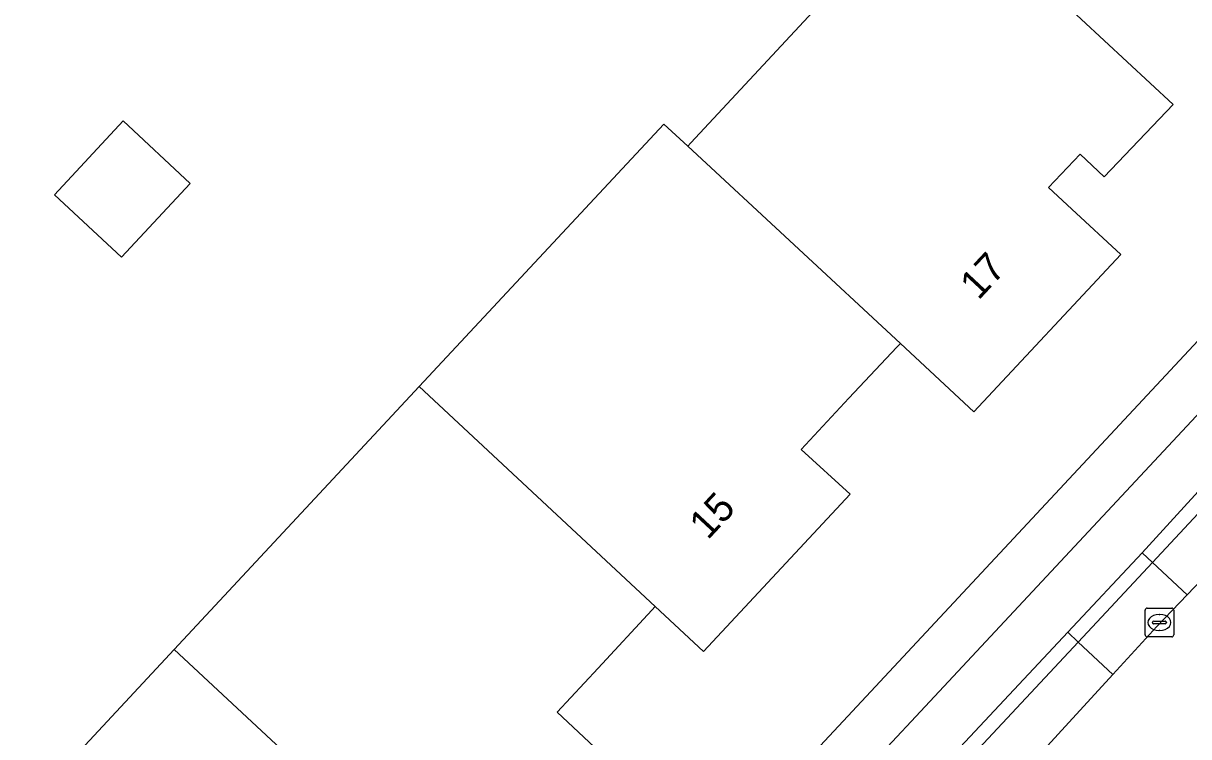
# Model space of a CAD drawing. Extents: x 159626 to 160723, y 388173 to 389416.
# Drawn here: x 160500.18 to 160540.72, y 388706.94 to 388731.76 of the extents above; entities that cross this region are included whole.
import ezdxf

# ---------------------------------------------------------------- set-up
doc = ezdxf.new("R2010")
doc.units = 0
for name, color, linetype in [('IMGEO_Erf', 7, 'Continuous'), ('IMGEO_Fietspad_gesloten', 7, 'Continuous'), ('IMGEO_Kolk', 7, 'Continuous'), ('IMGEO_Pand', 7, 'Continuous'), ('IMGEO_Pand_nummerreeks', 7, 'Continuous'), ('IMGEO_Parkeervlak_open', 7, 'Continuous'), ('IMGEO_Rijbaan_lokaal_gesloten', 7, 'Continuous'), ('IMGEO_Verkeerseiland_open', 7, 'Continuous'), ('IMGEO_Voetpad_open', 7, 'Continuous')]:
    doc.layers.add(name, color=color, linetype=linetype)

msp = doc.modelspace()

# ---------------------------------------------------------------- linework, layer by layer
at = {"layer": 'IMGEO_Erf'}
for points in [[(160534.584, 388734.149), (160540.18, 388728.936), (160537.779, 388726.417), (160536.946, 388727.21), (160535.84, 388726.049), (160536.658, 388725.294), (160538.367, 388723.717), (160533.248, 388718.245), (160530.692, 388720.619), (160530.572, 388720.491), (160528.905, 388718.714), (160527.239, 388716.936), (160528.945, 388715.377), (160523.848, 388709.91), (160522.167, 388711.475), (160522.049, 388711.347), (160520.18, 388709.328), (160518.755, 388707.789), (160520.424, 388706.228)], [(160459.203, 388660.352), (160462.612, 388664.011), (160462.835, 388664.25), (160471.352, 388673.393), (160479.877, 388682.543), (160488.394, 388691.686), (160496.912, 388700.829), (160500, 388704.143), (160505.43, 388709.971), (160513.954, 388719.121), (160522.465, 388728.257), (160523.293, 388727.489), (160523.4, 388727.604), (160527.642, 388732.157)], [(160467.475, 388641.82), (160500, 388676.697), (160547.944, 388728.109)]]:
    msp.add_lwpolyline(points, dxfattribs=at)
msp.add_lwpolyline([(160501.266, 388725.798), (160503.657, 388728.365), (160505.99, 388726.19), (160503.6, 388723.624)], close=True, dxfattribs=at)
msp.add_arc((160334.337, 388480.986), 326.646, 49.16077, 52.41638, dxfattribs=at)
at = {"layer": 'IMGEO_Fietspad_gesloten'}
msp.add_lwpolyline([(160511.032, 388683.253), (160513.548, 388685.996), (160519.417, 388692.263), (160521.973, 388695.041), (160527.978, 388701.444), (160530.559, 388704.208), (160536.514, 388710.576), (160539.1, 388713.34), (160549.226, 388724.422), (160547.973, 388725.59), (160500, 388674.178), (160467.549, 388639.396)], dxfattribs=at)
at = {"layer": 'IMGEO_Kolk'}
for p, q in [((160539.279, 388711.414), (160540.131, 388711.414)), ((160539.204, 388710.488), (160539.204, 388711.34)), ((160539.692, 388711.194), (160539.717, 388711.194)), ((160540.205, 388711.34), (160540.205, 388710.488)), ((160539.463, 388710.908), (160539.463, 388710.92)), ((160539.901, 388710.871), (160539.503, 388710.871)), ((160539.506, 388710.957), (160539.904, 388710.957)), ((160539.715, 388710.634), (160539.69, 388710.634)), ((160539.947, 388710.92), (160539.947, 388710.908)), ((160540.131, 388710.414), (160539.279, 388710.414))]:
    msp.add_line(p, q, dxfattribs=at)
for points in [[(160539.279, 388711.414), (160540.131, 388711.414)], [(160539.204, 388710.488), (160539.204, 388711.34)], [(160540.205, 388711.34), (160540.205, 388710.488)], [(160540.131, 388710.414), (160539.279, 388710.414)]]:
    msp.add_lwpolyline(points, dxfattribs=at)
for centre, radius, start, end in [((160539.281, 388711.338), 0.0765, 91.552, 178.448), ((160539.281, 388711.338), 0.0765, 91.552, 178.448), ((160540.129, 388711.338), 0.0765, 1.552, 88.448), ((160540.129, 388711.338), 0.0765, 1.552, 88.448), ((160539.503, 388710.917), 0.0403, 85.8775, 175.7526), ((160539.5, 388710.907), 0.0366, 178.938, 274.7102), ((160539.904, 388710.914), 0.043, 264.8664, 352.4533), ((160539.908, 388710.919), 0.0386, 1.7309, 96.639), ((160539.281, 388710.49), 0.0765, 181.552, 268.448), ((160539.281, 388710.49), 0.0765, 181.552, 268.448), ((160540.129, 388710.49), 0.0765, 271.552, 358.448), ((160540.129, 388710.49), 0.0765, 271.552, 358.448)]:
    msp.add_arc(centre, radius, start, end, dxfattribs=at)
for centre, major_axis, ratio, start_param, end_param in [((160539.691, 388710.914), (-0.387, 0.002), 0.722429, 4.712389, 7.853982), ((160539.716, 388710.914), (-0.39, 0.002), 0.717154, 1.570796, 4.712389)]:
    msp.add_ellipse(centre, major_axis=major_axis, ratio=ratio, start_param=start_param, end_param=end_param, dxfattribs=at)
at = {"layer": 'IMGEO_Pand'}
for points in [[(160534.584, 388734.149), (160535.279, 388734.897), (160532.685, 388737.309), (160532.003, 388736.569), (160528.83, 388739.513), (160524.617, 388734.944), (160527.642, 388732.157), (160523.4, 388727.604), (160523.293, 388727.489), (160530.692, 388720.619), (160533.248, 388718.245), (160538.367, 388723.717), (160536.658, 388725.294), (160535.84, 388726.049), (160536.946, 388727.21), (160537.779, 388726.417), (160540.18, 388728.936)], [(160503.6, 388723.624), (160505.99, 388726.19), (160503.657, 388728.365), (160501.266, 388725.798)], [(160530.692, 388720.619), (160523.293, 388727.489), (160522.465, 388728.257), (160513.954, 388719.121), (160522.167, 388711.475), (160523.848, 388709.91), (160528.945, 388715.377), (160527.239, 388716.936), (160528.905, 388718.714), (160530.572, 388720.491)], [(160522.049, 388711.347), (160522.167, 388711.475), (160513.954, 388719.121), (160505.43, 388709.971), (160513.701, 388702.278), (160515.316, 388700.776), (160520.424, 388706.228), (160518.755, 388707.789), (160520.18, 388709.328)], [(160513.582, 388702.152), (160513.701, 388702.278), (160505.43, 388709.971), (160500, 388704.143), (160496.912, 388700.829), (160500, 388697.955), (160505.149, 388693.162), (160506.807, 388691.619), (160511.888, 388697.09), (160510.279, 388698.629)]]:
    msp.add_lwpolyline(points, close=True, dxfattribs=at)
at = {"layer": 'IMGEO_Parkeervlak_open'}
msp.add_lwpolyline([(160543.576, 388717.424), (160539.465, 388712.999), (160540.669, 388711.877), (160546.448, 388717.904)], dxfattribs=at)
for points in [[(160540.669, 388711.877), (160539.465, 388712.999), (160536.879, 388710.235), (160538.086, 388709.109), (160539.614, 388710.777)], [(160538.086, 388709.109), (160536.879, 388710.235), (160530.945, 388703.873), (160532.248, 388702.733)]]:
    msp.add_lwpolyline(points, close=True, dxfattribs=at)
at = {"layer": 'IMGEO_Rijbaan_lokaal_gesloten'}
msp.add_lwpolyline([(160546.448, 388717.904), (160540.669, 388711.877), (160539.614, 388710.777), (160538.086, 388709.109), (160532.248, 388702.733), (160529.618, 388699.86), (160527.443, 388697.485), (160523.592, 388693.389), (160521.041, 388690.676), (160515.21, 388684.473), (160512.674, 388681.735), (160506.505, 388675.077), (160503.935, 388672.303), (160500, 388668.068)], dxfattribs=at)
at = {"layer": 'IMGEO_Verkeerseiland_open'}
msp.add_lwpolyline([(160552.556, 388727.992), (160551.24, 388726.585), (160549.226, 388724.422), (160539.1, 388713.34), (160539.465, 388712.999), (160543.576, 388717.424)], dxfattribs=at)
msp.add_lwpolyline([(160530.559, 388704.208), (160530.945, 388703.873), (160536.879, 388710.235), (160536.514, 388710.576)], close=True, dxfattribs=at)
at = {"layer": 'IMGEO_Voetpad_open'}
for points in [[(160549.55, 388729.657), (160547.944, 388728.109), (160500, 388676.697), (160467.475, 388641.82)], [(160465.214, 388641.227), (160467.549, 388639.396), (160500, 388674.178), (160547.973, 388725.59)]]:
    msp.add_lwpolyline(points, dxfattribs=at)
msp.add_lwpolyline([(160539.1, 388713.34), (160536.514, 388710.576), (160536.879, 388710.235), (160539.465, 388712.999)], close=True, dxfattribs=at)
msp.add_arc((160334.337, 388480.986), 326.646, 49.16077, 52.41638, dxfattribs=at)

# ---------------------------------------------------------------- texts
at = {"layer": 'IMGEO_Pand_nummerreeks'}
for s, rotation, p in [('17', 46.9081, (160533.408, 388722.104)), ('15', 47.0055, (160523.992, 388713.762))]:
    msp.add_text(s, height=1, rotation=rotation, dxfattribs=at).set_placement(p)

doc.saveas('drawing.dxf')
